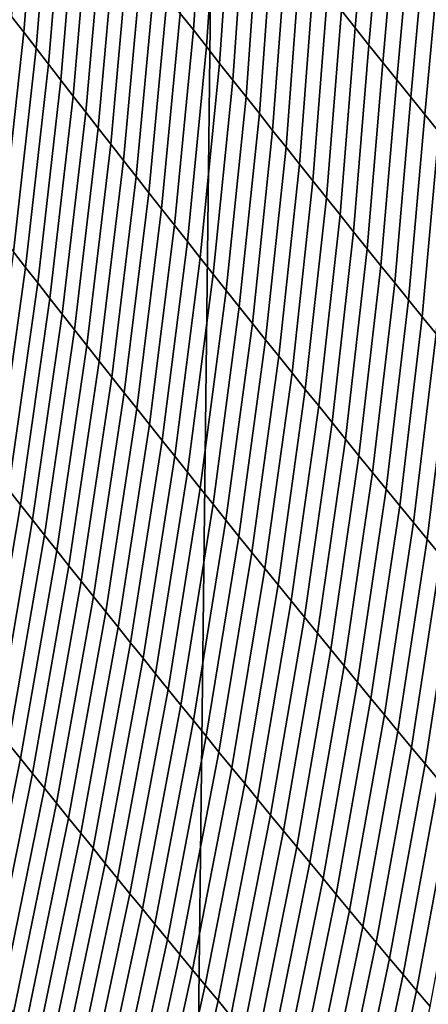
# Model space of a CAD drawing. Header units: metres. Extents: x -240 to 45, y -77 to 27.
# Tile 882 of 1056: x 3.196 to 4.175, y -19.38 to -17.021. Entities that reach past the tile are written whole.
import ezdxf

# ---------------------------------------------------------------- set-up
doc = ezdxf.new("R2010")
doc.units = ezdxf.units.M
doc.layers.add('solid_102011X2', color=7, linetype='CONTINUOUS')

msp = doc.modelspace()

# ---------------------------------------------------------------- linework, layer by layer
at = {"layer": 'solid_102011X2'}
for points in [[(3.541179, 26.558235), (2.919836, -26.634604), (2.297231, -26.697029), (2.919795, 26.634598)], [(4.16087, 26.46805), (3.541257, -26.558228), (2.919836, -26.634604), (3.541179, 26.558235)], [(4.777777, 26.364204), (4.160993, -26.468023), (3.541257, -26.558228), (4.16087, 26.46805)], [(5.392083, 26.246679), (4.77797, -26.364157), (4.160993, -26.468023), (4.777777, 26.364204)], [(3.176882, -17.013439, 113.799515), (3.206189, -17.051409, 113.838516), (3.244874, -16.572535, 114.130722), (3.215005, -16.533606, 114.092079)], [(3.581035, -17.00602, 114.551865), (3.612279, -17.045876, 114.589775), (3.64264, -16.588907, 114.895721), (3.61085, -16.548174, 114.858292)], [(3.206189, -17.051409, 113.838516), (3.235614, -17.089466, 113.877464), (3.27486, -16.611547, 114.169312), (3.244874, -16.572535, 114.130722)], [(3.612279, -17.045876, 114.589775), (3.643636, -17.085798, 114.627617), (3.674542, -16.629707, 114.933083), (3.64264, -16.588907, 114.895721)], [(3.966603, -16.999588, 115.266037), (3.999597, -17.040958, 115.302666), (4.0354, -16.622824, 115.635941), (4.001867, -16.580692, 115.599976)], [(3.235614, -17.089466, 113.877464), (3.265156, -17.127609, 113.916359), (3.304961, -16.650642, 114.20784), (3.27486, -16.611547, 114.169312)], [(3.999597, -17.040958, 115.302666), (4.032699, -17.082378, 115.339211), (4.069039, -16.664999, 115.671829), (4.0354, -16.622824, 115.635941)], [(3.643636, -17.085798, 114.627617), (3.675105, -17.125792, 114.665398), (3.706554, -16.670568, 114.970375), (3.674542, -16.629707, 114.933083)], [(3.265156, -17.127609, 113.916359), (3.294815, -17.165838, 113.955208), (3.335178, -16.689819, 114.246307), (3.304961, -16.650642, 114.20784)], [(3.675105, -17.125792, 114.665398), (3.706686, -17.165848, 114.703102), (3.738677, -16.711494, 115.007591), (3.706554, -16.670568, 114.970375)], [(4.032699, -17.082378, 115.339211), (4.065907, -17.123844, 115.375679), (4.102783, -16.707218, 115.707634), (4.069039, -16.664999, 115.671829)], [(3.294815, -17.165838, 113.955208), (3.324591, -17.204151, 113.993996), (3.36551, -16.729076, 114.284721), (3.335178, -16.689819, 114.246307)], [(3.706686, -17.165848, 114.703102), (3.73838, -17.205971, 114.740746), (3.77091, -16.75248, 115.044731), (3.738677, -16.711494, 115.007591)], [(4.065907, -17.123844, 115.375679), (4.099223, -17.165356, 115.412079), (4.136632, -16.749477, 115.743362), (4.102783, -16.707218, 115.707634)], [(3.324591, -17.204151, 113.993996), (3.354485, -17.242546, 114.032738), (3.395956, -16.768412, 114.323074), (3.36551, -16.729076, 114.284721)], [(3.73838, -17.205971, 114.740746), (3.770184, -17.246155, 114.778328), (3.803253, -16.793526, 115.081802), (3.77091, -16.75248, 115.044731)], [(4.099223, -17.165356, 115.412079), (4.132644, -17.206911, 115.448395), (4.170585, -16.791779, 115.778999), (4.136632, -16.749477, 115.743362)], [(3.354485, -17.242546, 114.032738), (3.384494, -17.281021, 114.071426), (3.426517, -16.807825, 114.361359), (3.395956, -16.768412, 114.323074)], [(4.132644, -17.206911, 115.448395), (4.166172, -17.24851, 115.484634), (4.204641, -16.834116, 115.81456), (4.170585, -16.791779, 115.778999)], [(3.384494, -17.281021, 114.071426), (3.41462, -17.319578, 114.110062), (3.457193, -16.847315, 114.39959), (3.426517, -16.807825, 114.361359)], [(3.770184, -17.246155, 114.778328), (3.8021, -17.286402, 114.815834), (3.835706, -16.834629, 115.118797), (3.803253, -16.793526, 115.081802)], [(3.8021, -17.286402, 114.815834), (3.834127, -17.326708, 114.853279), (3.868267, -16.875788, 115.155724), (3.835706, -16.834629, 115.118797)], [(4.166172, -17.24851, 115.484634), (4.199804, -17.290152, 115.520805), (4.238801, -16.876492, 115.850037), (4.204641, -16.834116, 115.81456)], [(3.41462, -17.319578, 114.110062), (3.444862, -17.358213, 114.148636), (3.487983, -16.886881, 114.437752), (3.457193, -16.847315, 114.39959)], [(3.834127, -17.326708, 114.853279), (3.866264, -17.367073, 114.890648), (3.900937, -16.917002, 115.192566), (3.868267, -16.875788, 115.155724)], [(3.444862, -17.358213, 114.148636), (3.47522, -17.396927, 114.187157), (3.518887, -16.926521, 114.475853), (3.487983, -16.886881, 114.437752)], [(3.47522, -17.396927, 114.187157), (3.505693, -17.435717, 114.225616), (3.549905, -16.966234, 114.513893), (3.518887, -16.926521, 114.475853)], [(3.866264, -17.367073, 114.890648), (3.898511, -17.407494, 114.927956), (3.933716, -16.958269, 115.22934), (3.900937, -16.917002, 115.192566)], [(3.505693, -17.435717, 114.225616), (3.536282, -17.474583, 114.264023), (3.581035, -17.00602, 114.551865), (3.549905, -16.966234, 114.513893)], [(3.898511, -17.407494, 114.927956), (3.930869, -17.447971, 114.965187), (3.966603, -16.999588, 115.266037), (3.933716, -16.958269, 115.22934)], [(3.930869, -17.447971, 114.965187), (3.963336, -17.488503, 115.00235), (3.999597, -17.040958, 115.302666), (3.966603, -16.999588, 115.266037)], [(3.123869, -17.503368, 113.526665), (3.152615, -17.540344, 113.565971), (3.206189, -17.051409, 113.838516), (3.176882, -17.013439, 113.799515)], [(3.536282, -17.474583, 114.264023), (3.566986, -17.513521, 114.302368), (3.612279, -17.045876, 114.589775), (3.581035, -17.00602, 114.551865)], [(3.152615, -17.540344, 113.565971), (3.181481, -17.57741, 113.60524), (3.235614, -17.089466, 113.877464), (3.206189, -17.051409, 113.838516)], [(3.566986, -17.513521, 114.302368), (3.597805, -17.552532, 114.34066), (3.643636, -17.085798, 114.627617), (3.612279, -17.045876, 114.589775)], [(3.963336, -17.488503, 115.00235), (3.995912, -17.529087, 115.039444), (4.032699, -17.082378, 115.339211), (3.999597, -17.040958, 115.302666)], [(3.181481, -17.57741, 113.60524), (3.210467, -17.614567, 113.644463), (3.265156, -17.127609, 113.916359), (3.235614, -17.089466, 113.877464)], [(3.597805, -17.552532, 114.34066), (3.628738, -17.591614, 114.378891), (3.675105, -17.125792, 114.665398), (3.643636, -17.085798, 114.627617)], [(3.995912, -17.529087, 115.039444), (4.028596, -17.569721, 115.076469), (4.065907, -17.123844, 115.375679), (4.032699, -17.082378, 115.339211)], [(3.210467, -17.614567, 113.644463), (3.239573, -17.651812, 113.683647), (3.294815, -17.165838, 113.955208), (3.265156, -17.127609, 113.916359)], [(3.628738, -17.591614, 114.378891), (3.659785, -17.630766, 114.417061), (3.706686, -17.165848, 114.703102), (3.675105, -17.125792, 114.665398)], [(4.028596, -17.569721, 115.076469), (4.06139, -17.610407, 115.113426), (4.099223, -17.165356, 115.412079), (4.065907, -17.123844, 115.375679)], [(3.239573, -17.651812, 113.683647), (3.268797, -17.689144, 113.722786), (3.324591, -17.204151, 113.993996), (3.294815, -17.165838, 113.955208)], [(3.659785, -17.630766, 114.417061), (3.690947, -17.669985, 114.45517), (3.73838, -17.205971, 114.740746), (3.706686, -17.165848, 114.703102)], [(4.06139, -17.610407, 115.113426), (4.094292, -17.651138, 115.150307), (4.132644, -17.206911, 115.448395), (4.099223, -17.165356, 115.412079)], [(3.268797, -17.689144, 113.722786), (3.298141, -17.726562, 113.761871), (3.354485, -17.242546, 114.032738), (3.324591, -17.204151, 113.993996)], [(3.690947, -17.669985, 114.45517), (3.722222, -17.709272, 114.493217), (3.770184, -17.246155, 114.778328), (3.73838, -17.205971, 114.740746)], [(4.094292, -17.651138, 115.150307), (4.127301, -17.691917, 115.187119), (4.166172, -17.24851, 115.484634), (4.132644, -17.206911, 115.448395)], [(3.298141, -17.726562, 113.761871), (3.327603, -17.764065, 113.800919), (3.384494, -17.281021, 114.071426), (3.354485, -17.242546, 114.032738)], [(3.722222, -17.709272, 114.493217), (3.75361, -17.748623, 114.531204), (3.8021, -17.286402, 114.815834), (3.770184, -17.246155, 114.778328)], [(4.127301, -17.691917, 115.187119), (4.160419, -17.732742, 115.223854), (4.199804, -17.290152, 115.520805), (4.166172, -17.24851, 115.484634)], [(3.327603, -17.764065, 113.800919), (3.357184, -17.801653, 113.839912), (3.41462, -17.319578, 114.110062), (3.384494, -17.281021, 114.071426)], [(3.75361, -17.748623, 114.531204), (3.785112, -17.788036, 114.56913), (3.834127, -17.326708, 114.853279), (3.8021, -17.286402, 114.815834)], [(4.160419, -17.732742, 115.223854), (4.193643, -17.773611, 115.260521), (4.233542, -17.331831, 115.556885), (4.199804, -17.290152, 115.520805)], [(3.357184, -17.801653, 113.839912), (3.386884, -17.839321, 113.87886), (3.444862, -17.358213, 114.148636), (3.41462, -17.319578, 114.110062)], [(3.785112, -17.788036, 114.56913), (3.816726, -17.827515, 114.606995), (3.866264, -17.367073, 114.890648), (3.834127, -17.326708, 114.853279)], [(3.386884, -17.839321, 113.87886), (3.416702, -17.877071, 113.917763), (3.47522, -17.396927, 114.187157), (3.444862, -17.358213, 114.148636)], [(3.816726, -17.827515, 114.606995), (3.848453, -17.86705, 114.644791), (3.898511, -17.407494, 114.927956), (3.866264, -17.367073, 114.890648)], [(3.416702, -17.877071, 113.917763), (3.446638, -17.914902, 113.956612), (3.505693, -17.435717, 114.225616), (3.47522, -17.396927, 114.187157)], [(3.848453, -17.86705, 114.644791), (3.880292, -17.906647, 114.682533), (3.930869, -17.447971, 114.965187), (3.898511, -17.407494, 114.927956)], [(3.446638, -17.914902, 113.956612), (3.476691, -17.952812, 113.995415), (3.536282, -17.474583, 114.264023), (3.505693, -17.435717, 114.225616)], [(3.880292, -17.906647, 114.682533), (3.912243, -17.946302, 114.720207), (3.963336, -17.488503, 115.00235), (3.930869, -17.447971, 114.965187)], [(3.476691, -17.952812, 113.995415), (3.506862, -17.990797, 114.034157), (3.566986, -17.513521, 114.302368), (3.536282, -17.474583, 114.264023)], [(3.912243, -17.946302, 114.720207), (3.944305, -17.986013, 114.757812), (3.995912, -17.529087, 115.039444), (3.963336, -17.488503, 115.00235)], [(3.506862, -17.990797, 114.034157), (3.537151, -18.02886, 114.072853), (3.597805, -17.552532, 114.34066), (3.566986, -17.513521, 114.302368)], [(3.944305, -17.986013, 114.757812), (3.97648, -18.025778, 114.795364), (4.028596, -17.569721, 115.076469), (3.995912, -17.529087, 115.039444)], [(3.537151, -18.02886, 114.072853), (3.567556, -18.066996, 114.111496), (3.628738, -17.591614, 114.378891), (3.597805, -17.552532, 114.34066)], [(3.97648, -18.025778, 114.795364), (4.008765, -18.065596, 114.83284), (4.06139, -17.610407, 115.113426), (4.028596, -17.569721, 115.076469)], [(3.112585, -18.074284, 113.353264), (3.141018, -18.11042, 113.392769), (3.210467, -17.614567, 113.644463), (3.181481, -17.57741, 113.60524)], [(3.567556, -18.066996, 114.111496), (3.598079, -18.105206, 114.150093), (3.659785, -17.630766, 114.417061), (3.628738, -17.591614, 114.378891)], [(3.141018, -18.11042, 113.392769), (3.169574, -18.146648, 113.432243), (3.239573, -17.651812, 113.683647), (3.210467, -17.614567, 113.644463)], [(4.008765, -18.065596, 114.83284), (4.041161, -18.105467, 114.870255), (4.094292, -17.651138, 115.150307), (4.06139, -17.610407, 115.113426)], [(3.598079, -18.105206, 114.150093), (3.628718, -18.143486, 114.188629), (3.690947, -17.669985, 114.45517), (3.659785, -17.630766, 114.417061)], [(3.169574, -18.146648, 113.432243), (3.198252, -18.182968, 113.47168), (3.268797, -17.689144, 113.722786), (3.239573, -17.651812, 113.683647)], [(4.041161, -18.105467, 114.870255), (4.073667, -18.145388, 114.907608), (4.127301, -17.691917, 115.187119), (4.094292, -17.651138, 115.150307)], [(3.628718, -18.143486, 114.188629), (3.659473, -18.181835, 114.227112), (3.722222, -17.709272, 114.493217), (3.690947, -17.669985, 114.45517)], [(3.198252, -18.182968, 113.47168), (3.227051, -18.219376, 113.511086), (3.298141, -17.726562, 113.761871), (3.268797, -17.689144, 113.722786)], [(3.659473, -18.181835, 114.227112), (3.690344, -18.220255, 114.265541), (3.75361, -17.748623, 114.531204), (3.722222, -17.709272, 114.493217)], [(4.073667, -18.145388, 114.907608), (4.106283, -18.185358, 114.944885), (4.160419, -17.732742, 115.223854), (4.127301, -17.691917, 115.187119)], [(3.227051, -18.219376, 113.511086), (3.255972, -18.255873, 113.550446), (3.327603, -17.764065, 113.800919), (3.298141, -17.726562, 113.761871)], [(4.106283, -18.185358, 114.944885), (4.139009, -18.225376, 114.982101), (4.193643, -17.773611, 115.260521), (4.160419, -17.732742, 115.223854)], [(3.690344, -18.220255, 114.265541), (3.721332, -18.258741, 114.303917), (3.785112, -17.788036, 114.56913), (3.75361, -17.748623, 114.531204)], [(3.255972, -18.255873, 113.550446), (3.285015, -18.292456, 113.58976), (3.357184, -17.801653, 113.839912), (3.327603, -17.764065, 113.800919)], [(4.139009, -18.225376, 114.982101), (4.171845, -18.265438, 115.019249), (4.226974, -17.81452, 115.297119), (4.193643, -17.773611, 115.260521)], [(3.285015, -18.292456, 113.58976), (3.314179, -18.329124, 113.629044), (3.386884, -17.839321, 113.87886), (3.357184, -17.801653, 113.839912)], [(3.721332, -18.258741, 114.303917), (3.752434, -18.297293, 114.342239), (3.816726, -17.827515, 114.606995), (3.785112, -17.788036, 114.56913)], [(3.752434, -18.297293, 114.342239), (3.783653, -18.335909, 114.380501), (3.848453, -17.86705, 114.644791), (3.816726, -17.827515, 114.606995)], [(4.171845, -18.265438, 115.019249), (4.204791, -18.305546, 115.056335), (4.260412, -17.855471, 115.333633), (4.226974, -17.81452, 115.297119)], [(3.314179, -18.329124, 113.629044), (3.343464, -18.365879, 113.668282), (3.416702, -17.877071, 113.917763), (3.386884, -17.839321, 113.87886)], [(3.783653, -18.335909, 114.380501), (3.814986, -18.374588, 114.418709), (3.880292, -17.906647, 114.682533), (3.848453, -17.86705, 114.644791)], [(3.343464, -18.365879, 113.668282), (3.372869, -18.402716, 113.707481), (3.446638, -17.914902, 113.956612), (3.416702, -17.877071, 113.917763)], [(3.372869, -18.402716, 113.707481), (3.402396, -18.439634, 113.746628), (3.476691, -17.952812, 113.995415), (3.446638, -17.914902, 113.956612)], [(3.814986, -18.374588, 114.418709), (3.846434, -18.413328, 114.456856), (3.912243, -17.946302, 114.720207), (3.880292, -17.906647, 114.682533)], [(3.846434, -18.413328, 114.456856), (3.877996, -18.452129, 114.494949), (3.944305, -17.986013, 114.757812), (3.912243, -17.946302, 114.720207)], [(3.402396, -18.439634, 113.746628), (3.432043, -18.476633, 113.785744), (3.506862, -17.990797, 114.034157), (3.476691, -17.952812, 113.995415)], [(3.432043, -18.476633, 113.785744), (3.461811, -18.513712, 113.824806), (3.537151, -18.02886, 114.072853), (3.506862, -17.990797, 114.034157)], [(3.877996, -18.452129, 114.494949), (3.909673, -18.490988, 114.532982), (3.97648, -18.025778, 114.795364), (3.944305, -17.986013, 114.757812)], [(3.461811, -18.513712, 113.824806), (3.491698, -18.550867, 113.863831), (3.567556, -18.066996, 114.111496), (3.537151, -18.02886, 114.072853)], [(3.909673, -18.490988, 114.532982), (3.941465, -18.529903, 114.570953), (4.008765, -18.065596, 114.83284), (3.97648, -18.025778, 114.795364)], [(3.491698, -18.550867, 113.863831), (3.521705, -18.588099, 113.902802), (3.598079, -18.105206, 114.150093), (3.567556, -18.066996, 114.111496)], [(3.941465, -18.529903, 114.570953), (3.97337, -18.568876, 114.608871), (4.041161, -18.105467, 114.870255), (4.008765, -18.065596, 114.83284)], [(3.521705, -18.588099, 113.902802), (3.551832, -18.625406, 113.941734), (3.628718, -18.143486, 114.188629), (3.598079, -18.105206, 114.150093)], [(3.97337, -18.568876, 114.608871), (4.005388, -18.607903, 114.646729), (4.073667, -18.145388, 114.907608), (4.041161, -18.105467, 114.870255)], [(3.084977, -18.649239, 113.201569), (3.113114, -18.684513, 113.241264), (3.198252, -18.182968, 113.47168), (3.169574, -18.146648, 113.432243)], [(3.551832, -18.625406, 113.941734), (3.582079, -18.662786, 113.980614), (3.659473, -18.181835, 114.227112), (3.628718, -18.143486, 114.188629)], [(4.005388, -18.607903, 114.646729), (4.03752, -18.64698, 114.684525), (4.106283, -18.185358, 114.944885), (4.073667, -18.145388, 114.907608)], [(3.113114, -18.684513, 113.241264), (3.141376, -18.719879, 113.28093), (3.227051, -18.219376, 113.511086), (3.198252, -18.182968, 113.47168)], [(3.582079, -18.662786, 113.980614), (3.612445, -18.700239, 114.019447), (3.690344, -18.220255, 114.265541), (3.659473, -18.181835, 114.227112)], [(4.03752, -18.64698, 114.684525), (4.069765, -18.686111, 114.72226), (4.139009, -18.225376, 114.982101), (4.106283, -18.185358, 114.944885)], [(3.141376, -18.719879, 113.28093), (3.169763, -18.755339, 113.320564), (3.255972, -18.255873, 113.550446), (3.227051, -18.219376, 113.511086)], [(3.612445, -18.700239, 114.019447), (3.64293, -18.737762, 114.058235), (3.721332, -18.258741, 114.303917), (3.690344, -18.220255, 114.265541)], [(4.069765, -18.686111, 114.72226), (4.102122, -18.725292, 114.759933), (4.171845, -18.265438, 115.019249), (4.139009, -18.225376, 114.982101)], [(3.169763, -18.755339, 113.320564), (3.198274, -18.790886, 113.360161), (3.285015, -18.292456, 113.58976), (3.255972, -18.255873, 113.550446)], [(3.64293, -18.737762, 114.058235), (3.673534, -18.775354, 114.096977), (3.752434, -18.297293, 114.342239), (3.721332, -18.258741, 114.303917)], [(4.102122, -18.725292, 114.759933), (4.134592, -18.764521, 114.797539), (4.204791, -18.305546, 115.056335), (4.171845, -18.265438, 115.019249)], [(3.198274, -18.790886, 113.360161), (3.22691, -18.826525, 113.399734), (3.314179, -18.329124, 113.629044), (3.285015, -18.292456, 113.58976)], [(3.673534, -18.775354, 114.096977), (3.704256, -18.813015, 114.135666), (3.783653, -18.335909, 114.380501), (3.752434, -18.297293, 114.342239)], [(4.134592, -18.764521, 114.797539), (4.167175, -18.803795, 114.835091), (4.237844, -18.345697, 115.093346), (4.204791, -18.305546, 115.056335)], [(3.22691, -18.826525, 113.399734), (3.25567, -18.862249, 113.43927), (3.343464, -18.365879, 113.668282), (3.314179, -18.329124, 113.629044)], [(3.704256, -18.813015, 114.135666), (3.735097, -18.850742, 114.174309), (3.814986, -18.374588, 114.418709), (3.783653, -18.335909, 114.380501)], [(4.167175, -18.803795, 114.835091), (4.199869, -18.843117, 114.872574), (4.271007, -18.385889, 115.130287), (4.237844, -18.345697, 115.093346)], [(3.25567, -18.862249, 113.43927), (3.284555, -18.89806, 113.478775), (3.372869, -18.402716, 113.707481), (3.343464, -18.365879, 113.668282)], [(3.735097, -18.850742, 114.174309), (3.766056, -18.888535, 114.212898), (3.846434, -18.413328, 114.456856), (3.814986, -18.374588, 114.418709)], [(3.284555, -18.89806, 113.478775), (3.313564, -18.933956, 113.518242), (3.402396, -18.439634, 113.746628), (3.372869, -18.402716, 113.707481)], [(3.766056, -18.888535, 114.212898), (3.797133, -18.92639, 114.251434), (3.877996, -18.452129, 114.494949), (3.846434, -18.413328, 114.456856)], [(3.313564, -18.933956, 113.518242), (3.342696, -18.969936, 113.557671), (3.432043, -18.476633, 113.785744), (3.402396, -18.439634, 113.746628)], [(3.797133, -18.92639, 114.251434), (3.828329, -18.964308, 114.289925), (3.909673, -18.490988, 114.532982), (3.877996, -18.452129, 114.494949)], [(3.342696, -18.969936, 113.557671), (3.371953, -19.005999, 113.597069), (3.461811, -18.513712, 113.824806), (3.432043, -18.476633, 113.785744)], [(3.828329, -18.964308, 114.289925), (3.859641, -19.002287, 114.328354), (3.941465, -18.529903, 114.570953), (3.909673, -18.490988, 114.532982)], [(3.371953, -19.005999, 113.597069), (3.401333, -19.042143, 113.636429), (3.491698, -18.550867, 113.863831), (3.461811, -18.513712, 113.824806)], [(3.859641, -19.002287, 114.328354), (3.891071, -19.040325, 114.366737), (3.97337, -18.568876, 114.608871), (3.941465, -18.529903, 114.570953)], [(3.401333, -19.042143, 113.636429), (3.430837, -19.078365, 113.675751), (3.521705, -18.588099, 113.902802), (3.491698, -18.550867, 113.863831)], [(3.891071, -19.040325, 114.366737), (3.922619, -19.078423, 114.405067), (4.005388, -18.607903, 114.646729), (3.97337, -18.568876, 114.608871)], [(3.430837, -19.078365, 113.675751), (3.460464, -19.114666, 113.715027), (3.551832, -18.625406, 113.941734), (3.521705, -18.588099, 113.902802)], [(3.922619, -19.078423, 114.405067), (3.954283, -19.116575, 114.443344), (4.03752, -18.64698, 114.684525), (4.005388, -18.607903, 114.646729)], [(3.460464, -19.114666, 113.715027), (3.490214, -19.151045, 113.754272), (3.582079, -18.662786, 113.980614), (3.551832, -18.625406, 113.941734)], [(3.954283, -19.116575, 114.443344), (3.986064, -19.154785, 114.481567), (4.069765, -18.686111, 114.72226), (4.03752, -18.64698, 114.684525)], [(3.490214, -19.151045, 113.754272), (3.520087, -19.187498, 113.793472), (3.612445, -18.700239, 114.019447), (3.582079, -18.662786, 113.980614)], [(3.520087, -19.187498, 113.793472), (3.550082, -19.224026, 113.832634), (3.64293, -18.737762, 114.058235), (3.612445, -18.700239, 114.019447)], [(3.986064, -19.154785, 114.481567), (4.017961, -19.193047, 114.51973), (4.102122, -18.725292, 114.759933), (4.069765, -18.686111, 114.72226)], [(4.017961, -19.193047, 114.51973), (4.049975, -19.231363, 114.557838), (4.134592, -18.764521, 114.797539), (4.102122, -18.725292, 114.759933)], [(3.550082, -19.224026, 113.832634), (3.580201, -19.260626, 113.871758), (3.673534, -18.775354, 114.096977), (3.64293, -18.737762, 114.058235)], [(3.069167, -19.261341, 113.111794), (3.097156, -19.295826, 113.151634), (3.198274, -18.790886, 113.360161), (3.169763, -18.755339, 113.320564)], [(4.049975, -19.231363, 114.557838), (4.082105, -19.26973, 114.595894), (4.167175, -18.803795, 114.835091), (4.134592, -18.764521, 114.797539)], [(3.097156, -19.295826, 113.151634), (3.125273, -19.330402, 113.191452), (3.22691, -18.826525, 113.399734), (3.198274, -18.790886, 113.360161)], [(3.580201, -19.260626, 113.871758), (3.610442, -19.297298, 113.910843), (3.704256, -18.813015, 114.135666), (3.673534, -18.775354, 114.096977)], [(3.610442, -19.297298, 113.910843), (3.640805, -19.334042, 113.949875), (3.735097, -18.850742, 114.174309), (3.704256, -18.813015, 114.135666)], [(4.082105, -19.26973, 114.595894), (4.11435, -19.308146, 114.633896), (4.199869, -18.843117, 114.872574), (4.167175, -18.803795, 114.835091)], [(3.125273, -19.330402, 113.191452), (3.153519, -19.365068, 113.231247), (3.25567, -18.862249, 113.43927), (3.22691, -18.826525, 113.399734)], [(4.11435, -19.308146, 114.633896), (4.146712, -19.346609, 114.671829), (4.232675, -18.882483, 114.909996), (4.199869, -18.843117, 114.872574)], [(3.153519, -19.365068, 113.231247), (3.181892, -19.399826, 113.271019), (3.284555, -18.89806, 113.478775), (3.25567, -18.862249, 113.43927)], [(3.640805, -19.334042, 113.949875), (3.671291, -19.370852, 113.988869), (3.766056, -18.888535, 114.212898), (3.735097, -18.850742, 114.174309)], [(3.671291, -19.370852, 113.988869), (3.701898, -19.40773, 114.027824), (3.797133, -18.92639, 114.251434), (3.766056, -18.888535, 114.212898)], [(4.146712, -19.346609, 114.671829), (4.179189, -19.38512, 114.709717), (4.265592, -18.92189, 114.947357), (4.232675, -18.882483, 114.909996)], [(3.181892, -19.399826, 113.271019), (3.210394, -19.434669, 113.310753), (3.313564, -18.933956, 113.518242), (3.284555, -18.89806, 113.478775)], [(3.210394, -19.434669, 113.310753), (3.239023, -19.469601, 113.350471), (3.342696, -18.969936, 113.557671), (3.313564, -18.933956, 113.518242)], [(3.701898, -19.40773, 114.027824), (3.732627, -19.444675, 114.066727), (3.828329, -18.964308, 114.289925), (3.797133, -18.92639, 114.251434)], [(3.239023, -19.469601, 113.350471), (3.26778, -19.504618, 113.390152), (3.371953, -19.005999, 113.597069), (3.342696, -18.969936, 113.557671)], [(3.732627, -19.444675, 114.066727), (3.763478, -19.481686, 114.105591), (3.859641, -19.002287, 114.328354), (3.828329, -18.964308, 114.289925)], [(3.26778, -19.504618, 113.390152), (3.296665, -19.539719, 113.42981), (3.401333, -19.042143, 113.636429), (3.371953, -19.005999, 113.597069)], [(3.763478, -19.481686, 114.105591), (3.794451, -19.518759, 114.144402), (3.891071, -19.040325, 114.366737), (3.859641, -19.002287, 114.328354)], [(3.296665, -19.539719, 113.42981), (3.325677, -19.574902, 113.469437), (3.430837, -19.078365, 113.675751), (3.401333, -19.042143, 113.636429)], [(3.794451, -19.518759, 114.144402), (3.825544, -19.555893, 114.183174), (3.922619, -19.078423, 114.405067), (3.891071, -19.040325, 114.366737)], [(3.325677, -19.574902, 113.469437), (3.354816, -19.610167, 113.509033), (3.460464, -19.114666, 113.715027), (3.430837, -19.078365, 113.675751)], [(3.825544, -19.555893, 114.183174), (3.856759, -19.593088, 114.221893), (3.954283, -19.116575, 114.443344), (3.922619, -19.078423, 114.405067)], [(3.354816, -19.610167, 113.509033), (3.384083, -19.645514, 113.548599), (3.490214, -19.151045, 113.754272), (3.460464, -19.114666, 113.715027)], [(3.856759, -19.593088, 114.221893), (3.888095, -19.630344, 114.260567), (3.986064, -19.154785, 114.481567), (3.954283, -19.116575, 114.443344)], [(3.384083, -19.645514, 113.548599), (3.413477, -19.680937, 113.588127), (3.520087, -19.187498, 113.793472), (3.490214, -19.151045, 113.754272)], [(3.888095, -19.630344, 114.260567), (3.919551, -19.667656, 114.299194), (4.017961, -19.193047, 114.51973), (3.986064, -19.154785, 114.481567)], [(3.413477, -19.680937, 113.588127), (3.442998, -19.71644, 113.627632), (3.550082, -19.224026, 113.832634), (3.520087, -19.187498, 113.793472)], [(3.919551, -19.667656, 114.299194), (3.951128, -19.705027, 114.337769), (4.049975, -19.231363, 114.557838), (4.017961, -19.193047, 114.51973)], [(3.442998, -19.71644, 113.627632), (3.472646, -19.752018, 113.667091), (3.580201, -19.260626, 113.871758), (3.550082, -19.224026, 113.832634)], [(3.951128, -19.705027, 114.337769), (3.982826, -19.742451, 114.376297), (4.082105, -19.26973, 114.595894), (4.049975, -19.231363, 114.557838)], [(3.472646, -19.752018, 113.667091), (3.502421, -19.787672, 113.706528), (3.610442, -19.297298, 113.910843), (3.580201, -19.260626, 113.871758)], [(3.982826, -19.742451, 114.376297), (4.014644, -19.77993, 114.414772), (4.11435, -19.308146, 114.633896), (4.082105, -19.26973, 114.595894)], [(3.502421, -19.787672, 113.706528), (3.532322, -19.8234, 113.745926), (3.640805, -19.334042, 113.949875), (3.610442, -19.297298, 113.910843)], [(4.014644, -19.77993, 114.414772), (4.046582, -19.817461, 114.453201), (4.146712, -19.346609, 114.671829), (4.11435, -19.308146, 114.633896)], [(3.532322, -19.8234, 113.745926), (3.56235, -19.8592, 113.785286), (3.671291, -19.370852, 113.988869), (3.640805, -19.334042, 113.949875)], [(3.015315, -19.387564, 82.559921), (3.202162, -19.541822, 82.909531), (3.156502, -19.500214, 82.941071), (2.968705, -19.345949, 82.591362)], [(4.046582, -19.817461, 114.453201), (4.07864, -19.855043, 114.491577), (4.179189, -19.38512, 114.709717), (4.146712, -19.346609, 114.671829)], [(3.065423, -19.416687, 83.004341), (3.226908, -19.571678, 83.364815), (3.182239, -19.529554, 83.396851), (3.020004, -19.374771, 83.036064)], [(3.56235, -19.8592, 113.785286), (3.592505, -19.895071, 113.824615), (3.701898, -19.40773, 114.027824), (3.671291, -19.370852, 113.988869)]]:
    msp.add_3dface(points, dxfattribs=at)

doc.saveas('drawing.dxf')
